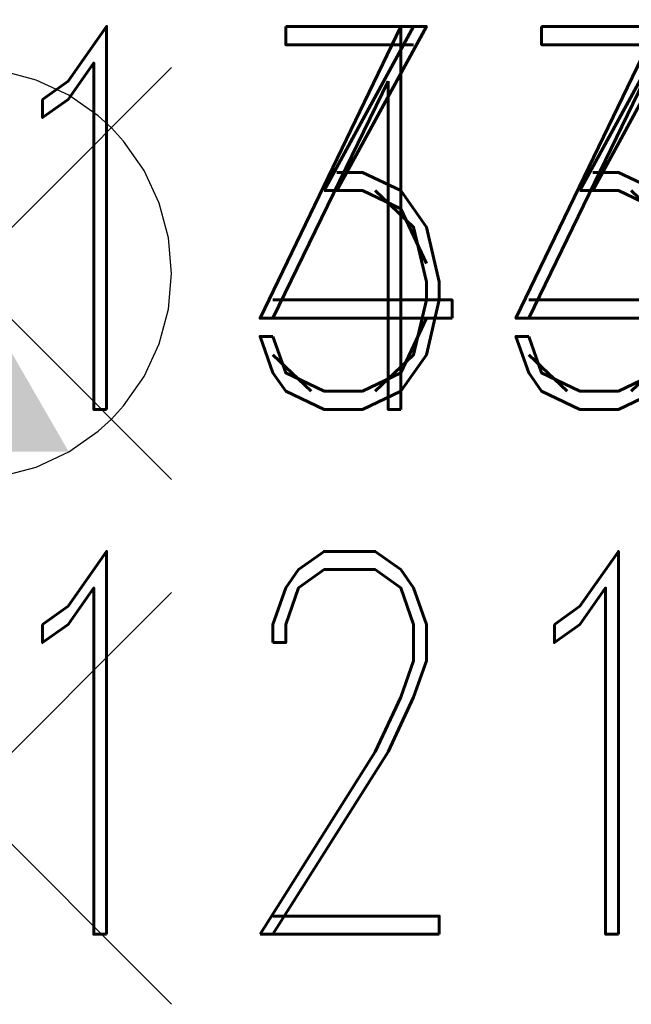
# Model space of a CAD drawing. Extents: x -2 to 113, y -136 to 16.
# Tile 450 of 541: x 111.7 to 113.45, y -46.98 to -44.16. Entities that reach past the tile are written whole.
import ezdxf
from ezdxf.enums import TextEntityAlignment as Align

# ---------------------------------------------------------------- set-up
doc = ezdxf.new("R2010")
doc.units = 0
doc.header["$MEASUREMENT"] = 0
doc.linetypes.add('SOLID', pattern=[0])
doc.layers.get('0').update_dxf_attribs({"linetype": 'SOLID'})
doc.layers.add('29', color=7, linetype='SOLID')
doc.layers.add('63', color=7, linetype='SOLID')
doc.styles.add('ROMAND', font='romand', dxfattribs={"height": 1})

# ---------------------------------------------------------------- blocks, each defined once
blk = doc.blocks.new('DMK_3', base_point=(0, -6.7))
at = {"color": 7}
blk.add_solid([(-50, -50), (50, -50), (-50, -50), (0, 36.6)], dxfattribs=at)
blk = doc.blocks.new('DMK_19')
at = {"color": 7, "linetype": 'SOLID'}
for points in [[(-50, -50), (50, 50)], [(50, -50), (-50, 50)]]:
    blk.add_lwpolyline(points, dxfattribs=at)
blk = doc.blocks.new('DMK_7')
at = {"color": 7, "linetype": 'SOLID'}
blk.add_lwpolyline([(0, -50), (8.7, -49.25), (17.1, -47), (25, -43.3), (32.15, -38.3), (35.35, -35.35), (38.3, -32.15), (43.3, -25), (47, -17.1), (49.25, -8.7), (50, 0), (49.25, 8.7), (47, 17.1), (43.3, 25), (38.3, 32.15), (35.35, 35.35), (32.15, 38.3), (25, 43.3), (17.1, 47), (8.7, 49.25), (0, 50), (-8.7, 49.25), (-17.1, 47), (-25, 43.3), (-32.15, 38.3), (-35.35, 35.35), (-38.3, 32.15), (-43.3, 25), (-47, 17.1), (-49.25, 8.7), (-50, 0), (-49.25, -8.7), (-47, -17.1), (-43.3, -25), (-38.3, -32.15), (-35.35, -35.35), (-32.15, -38.3), (-25, -43.3), (-17.1, -47), (-8.7, -49.25), (0, -50)], dxfattribs=at)

msp = doc.modelspace()

# ---------------------------------------------------------------- block references
at = {"layer": '29', "xscale": 0.01176470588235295, "yscale": 0.01176470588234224, "zscale": 14.70588235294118}
for name, p in [('DMK_19', (111.5472, -44.8885)), ('DMK_7', (111.5472, -44.8885)), ('DMK_3', (111.2531, -44.8885))]:
    msp.add_blockref(name, p, dxfattribs=at)
at = {"layer": '63', "xscale": 0.01176470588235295, "yscale": 0.01176470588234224, "zscale": 14.70588235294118}
msp.add_blockref('DMK_19', (111.5472, -46.3885), dxfattribs=at)

# ---------------------------------------------------------------- texts
at = {"layer": '29', "color": 7, "style": 'ROMAND', "width": 0.78}
for s in ['143', '134']:
    msp.add_text(s, height=1.09412, dxfattribs=at).set_placement((111.5472, -44.1826), align=Align.TOP_LEFT)
at = {"layer": '63', "color": 7, "style": 'ROMAND', "width": 0.78}
msp.add_text('121', height=1.09412, dxfattribs=at).set_placement((111.5472, -45.6826), align=Align.TOP_LEFT)

doc.saveas('drawing.dxf')
